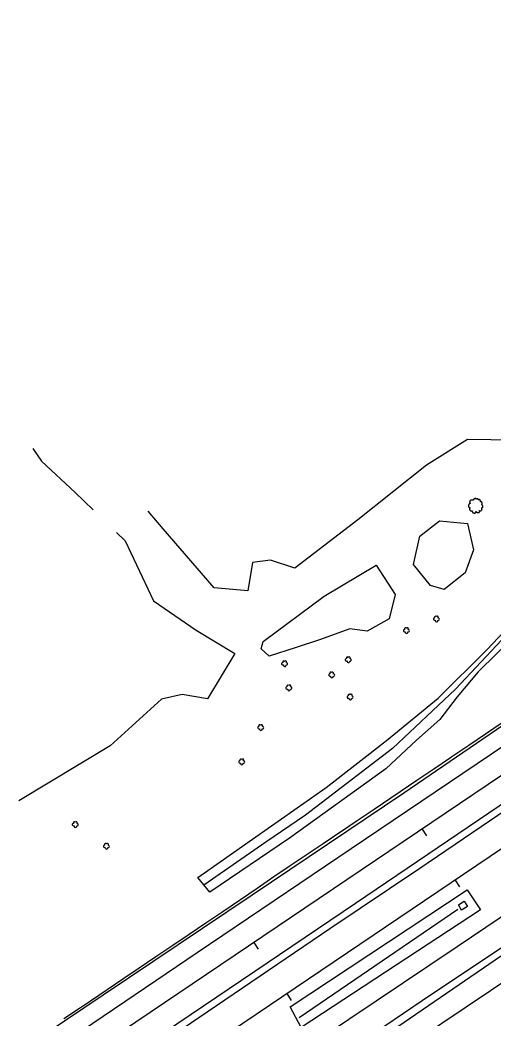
# Model space of a CAD drawing. Extents: x 1901471 to 1963503, y 756461 to 799997.
# Drawn here: x 1913504.7 to 1913737.8, y 762904.8 to 763396.8 of the extents above; entities that cross this region are included whole.
import ezdxf

# ---------------------------------------------------------------- set-up
doc = ezdxf.new("R2010")
doc.units = 0
for name, color, linetype in [('RD_DTM_BkLn1', 7, 'Continuous'), ('RD_EX_DR_ErosCtrl', 7, 'Continuous'), ('RD_EX_DR_Inlet', 7, 'Continuous'), ('RD_EX_Fence_Other', 7, 'Continuous'), ('RD_EX_H2O', 7, 'Continuous'), ('RD_EX_Road', 7, 'Continuous'), ('RD_EX_VEG', 7, 'Continuous'), ('RD_HC_Cl', 7, 'Continuous'), ('RD_HC_Data_Tic', 7, 'Continuous')]:
    doc.layers.add(name, color=color, linetype=linetype)

# ---------------------------------------------------------------- blocks, each defined once
blk = doc.blocks.new('T2')
at = {"layer": 'RD_EX_VEG'}
for points in [[(0.05, 7.21), (-0.25, 7.24), (-0.57, 7.14), (-0.82, 7.04), (-1.05, 6.96), (-1.27, 6.86), (-1.57, 6.69), (-1.8, 6.49), (-1.92, 6.24), (-1.97, 6.01), (-2.02, 5.74), (-2.02, 5.56), (-2.15, 5.54), (-2.3, 5.56), (-2.55, 5.64), (-2.8, 5.64), (-3.05, 5.64), (-3.4, 5.61), (-3.75, 5.61), (-4.02, 5.56), (-4.35, 5.51), (-4.72, 5.39), (-5.07, 5.26), (-5.37, 5.01), (-5.62, 4.54), (-5.75, 4.19), (-5.9, 3.94), (-5.75, 3.49), (-5.57, 3.14), (-5.55, 2.94), (-5.47, 2.52), (-5.37, 2.29), (-5.25, 2.09), (-5.32, 2.07), (-5.7, 2.02), (-6, 1.92), (-6.42, 1.69), (-6.64, 1.47), (-6.74, 1.14), (-6.77, 0.79), (-6.87, 0.59), (-6.94, 0.32), (-6.97, 0.24), (-7.02, -0.08), (-6.92, -0.53), (-6.89, -0.88), (-6.77, -1.11), (-6.62, -1.28), (-6.44, -1.53), (-6.05, -1.76), (-5.72, -1.86), (-5.52, -1.88), (-5.7, -2.38), (-5.75, -2.73), (-5.87, -3.13), (-5.87, -3.21), (-5.92, -3.68), (-5.77, -4.01), (-5.7, -4.38), (-5.52, -4.61), (-5.25, -4.91), (-4.92, -5.13), (-4.42, -5.26), (-4.02, -5.23), (-3.45, -5.06), (-3.2, -4.98), (-3.22, -5.16), (-3.2, -5.53), (-3.2, -5.96), (-3.05, -6.28), (-2.95, -6.56), (-2.8, -6.81), (-2.47, -7.03), (-2.07, -7.11), (-1.65, -7.26), (-1.2, -7.33), (-0.7, -7.36), (-0.1, -7.21), (0.18, -7.08), (0.28, -6.91), (0.48, -6.53), (0.43, -6.31), (0.45, -5.71), (0.55, -5.88), (0.73, -6.23), (1.23, -6.53), (1.63, -6.71), (2.1, -6.86), (2.4, -6.93), (2.88, -6.86), (3.25, -6.78), (3.63, -6.66), (3.93, -6.38), (4.1, -6.11), (4.15, -5.83), (4.23, -5.46), (4.28, -5.28)], [(4.28, -5.28), (4.2, -5.11), (4.15, -4.86), (4.23, -4.88), (4.4, -4.93), (4.68, -5.06), (4.9, -5.13), (5.23, -5.11), (5.5, -5.01), (5.95, -4.73), (6.22, -4.26), (6.5, -3.86), (6.57, -3.53), (6.52, -3.31), (6.5, -2.81), (6.3, -2.56), (6.25, -2.43), (6.15, -2.03), (6.22, -1.98), (6.5, -1.93), (6.87, -1.81), (7.15, -1.68), (7.37, -1.51), (7.45, -1.28), (7.42, -0.88), (7.47, -0.48), (7.4, -0.33), (7.3, -0.18), (7.22, 0.02), (7.07, 0.17), (6.97, 0.32), (6.87, 0.42), (6.75, 0.57), (6.57, 0.69), (6.42, 0.74), (6.37, 0.89), (6.52, 1.09), (6.57, 1.19), (6.6, 1.42), (6.82, 1.77), (6.87, 2.17), (6.82, 2.59), (6.77, 2.87), (6.62, 3.14), (6.42, 3.39), (6.3, 3.56), (6.12, 3.69), (5.8, 3.81), (5.55, 3.86), (5.2, 3.86), (5, 3.91), (5.03, 3.96), (5.03, 4.11), (5.03, 4.39), (4.95, 4.84), (4.8, 5.34), (4.8, 5.36), (4.7, 5.61), (4.48, 5.81), (4.3, 5.91), (4.1, 6.04), (3.85, 6.06), (3.55, 6.06), (3.28, 6.01), (3.08, 5.91), (2.9, 5.79), (2.83, 5.94), (2.73, 6.24), (2.68, 6.39), (2.53, 6.56), (2.3, 6.76), (1.85, 6.89), (1.23, 6.81), (0.93, 6.61), (0.78, 6.44), (0.73, 6.56), (0.53, 6.76), (0.43, 6.94), (0.25, 7.06), (0.1, 7.16), (0, 7.21)]]:
    blk.add_spline(points, degree=3, dxfattribs=at)
blk = doc.blocks.new('SB2')
at = {"layer": 'RD_EX_VEG'}
for centre, radius, start, end in [((-1.56, -0.16), 1.26, 96.45179, 294.73401), ((-0.72, 1.55), 1.08, 34.97629, 204.75602), ((1.05, 1.7), 0.995, 308.76261, 152.04674), ((1.84, -0.28), 1.22, 256.56668, 98.10463), ((0.25, -1.6), 1.32, 166.88266, 5.75893)]:
    blk.add_arc(centre, radius, start, end, dxfattribs=at)

msp = doc.modelspace()

# ---------------------------------------------------------------- linework, layer by layer
at = {"layer": 'RD_DTM_BkLn1'}
msp.add_lwpolyline([(1913526.29, 762904.54), (1913534.62, 762910.07), (1913539.41, 762913.26), (1913547.68, 762918.88), (1913555.94, 762924.51), (1913563.44, 762929.62), (1913571.73, 762935.21), (1913580.02, 762940.8), (1913588.06, 762946.23), (1913596.36, 762951.81), (1913604.65, 762957.39), (1913612.95, 762962.98), (1913613.31, 762963.22), (1913621.57, 762968.86), (1913629.83, 762974.5), (1913637.42, 762979.67), (1913645.73, 762985.24), (1913654.04, 762990.8), (1913662.35, 762996.36), (1913662.65, 762996.56), (1913670.92, 763002.18), (1913679.2, 763007.79), (1913687.47, 763013.41), (1913692.01, 763016.49), (1913700.3, 763022.08), (1913708.59, 763027.67), (1913716.88, 763033.26), (1913717.52, 763033.69), (1913725.8, 763039.3), (1913734.08, 763044.91), (1913742.35, 763050.52)], dxfattribs=at)
at = {"layer": 'RD_EX_DR_ErosCtrl'}
msp.add_lwpolyline([(1913749.03, 763093.71), (1913730.44, 763075.41), (1913720.18, 763063.22), (1913711.66, 763051.98), (1913700.04, 763041.72), (1913684.94, 763027.59), (1913637.5, 762993.41), (1913598.19, 762966.88), (1913592.38, 762974.04), (1913655.51, 763018.39), (1913685.33, 763041.62), (1913710.69, 763062.54), (1913734.9, 763086.55), (1913773.43, 763127.31)], dxfattribs=at)
msp.add_lwpolyline([(1913643.31, 762900.13), (1913637.81, 762910.29), (1913725.05, 762968.02), (1913731.68, 762958.14)], close=True, dxfattribs=at)
at = {"layer": 'RD_EX_DR_Inlet'}
msp.add_lwpolyline([(1913722.31, 762958.04), (1913720.75, 762960.66), (1913723.57, 762962.35), (1913725.14, 762959.74)], close=True, dxfattribs=at)
at = {"layer": 'RD_EX_Fence_Other'}
msp.add_lwpolyline([(1913441.32, 762752.52), (1913508.24, 762797.39), (1913600.43, 762859.7), (1913720.16, 762940.13), (1913839.19, 763020.47), (1913932.08, 763083.29), (1914038.04, 763155.01), (1914144.17, 763227.42), (1914263.37, 763307.41), (1914396.69, 763397.33), (1914450.06, 763433.1), (1914515.75, 763478.22), (1914569.27, 763513.74), (1914595.47, 763531.46), (1914615.04, 763544.38), (1914619.46, 763547.51), (1914659.51, 763574.92), (1914712.84, 763610.9), (1914765.44, 763646.24), (1914830.95, 763690.9)], dxfattribs=at)
at = {"layer": 'RD_EX_H2O'}
for points in [[(1914116.55, 763350.58), (1914095.89, 763343.7), (1914067.7, 763331), (1914021.43, 763303.24), (1913952.57, 763263.43), (1913889.95, 763225.02), (1913848.84, 763192.52), (1913812.04, 763164.22), (1913785.58, 763138.18), (1913757.17, 763107.3), (1913719.3, 763066.85), (1913688.31, 763037.69), (1913645.48, 763004.76), (1913625.9, 762991.42), (1913595.37, 762970.36)], [(1913642.33, 762905.07), (1913720.53, 762958.43)]]:
    msp.add_lwpolyline(points, dxfattribs=at)
at = {"layer": 'RD_EX_Road'}
for points in [[(1913444.87, 762805.16), (1913512.84, 762851.17), (1913571.4, 762890.47), (1913657.31, 762948.94), (1913701.75, 762978.74), (1913757.52, 763016.64), (1913841.35, 763072.67), (1913878.12, 763098.64), (1913938.24, 763138.81), (1914017.71, 763192.05), (1914057.62, 763218.54), (1914112, 763255.22), (1914149.64, 763280.32), (1914204.71, 763317.35), (1914236.95, 763339.84), (1914289.76, 763375.82), (1914321.65, 763397.96), (1914393.27, 763445.1), (1914400.07, 763449.98), (1914439.54, 763475.45), (1914527.01, 763535.15), (1914610.61, 763591.34), (1914698.82, 763651.23), (1914782.41, 763707.79)], [(1913405.49, 762708.35), (1913506.74, 762776.93), (1913591.44, 762833.83), (1913670.04, 762886.37), (1913750.9, 762941.71), (1913818, 762987.1), (1913899.9, 763042.26), (1913969.44, 763089.05), (1914068.6, 763156.06), (1914142.67, 763206.34), (1914220.74, 763258.88), (1914296.9, 763310.38), (1914367.66, 763358.4), (1914399.37, 763379.66), (1914429.94, 763400.16), (1914518.71, 763460.41), (1914607.47, 763519.93), (1914698.63, 763581.84), (1914788.32, 763642.46), (1914879.11, 763703.82)], [(1913461.78, 762750.7), (1913545.95, 762807.95), (1913646.68, 762875.31), (1913702.8, 762913.39), (1913781.57, 762966.1), (1913855.81, 763016.9), (1913937.37, 763071.89), (1914036.71, 763139.07), (1914120.54, 763195.62), (1914193.73, 763244.51), (1914261, 763290.43), (1914336.81, 763341.75), (1914399.55, 763384.28), (1914517.23, 763463.64), (1914595.29, 763515.96), (1914677.96, 763571.6), (1914758.98, 763627.05), (1914837.22, 763679.55)], [(1914680.36, 763671.06), (1914616.7, 763628.16), (1914542.88, 763578.24), (1914473.31, 763531.37), (1914427.17, 763499.9), (1914399.72, 763481.87), (1914378.64, 763467.58), (1914326.35, 763432.46), (1914283.31, 763403.18), (1914214.3, 763356.74), (1914149.81, 763312.91), (1914100.67, 763279.62), (1914055.36, 763249.21), (1913984.6, 763201.55), (1913915.94, 763155.28), (1913840.48, 763104.65), (1913750.73, 763044.09), (1913667.95, 762988.24), (1913591.96, 762936.91), (1913515.11, 762884.89), (1913452.89, 762843.07)], [(1914645.12, 763658.15), (1914556.17, 763597.34), (1914467.96, 763537.83), (1914399.69, 763491.85), (1914381.34, 763479.54), (1914349.35, 763458.36), (1914276.88, 763408.88), (1914205.67, 763360.88), (1914132.74, 763313.04), (1914075.18, 763274.07), (1914002.56, 763224.74), (1913934.64, 763178.7), (1913848.69, 763119.97), (1913778.42, 763073.46), (1913693.83, 763015.58), (1913619.08, 762965.38), (1913545.79, 762916.16), (1913431.22, 762839.21)], [(1913499.77, 762846.46), (1913589, 762906.68), (1913670.04, 762961.49), (1913751.07, 763016.29), (1913841.7, 763077.38), (1913965.95, 763161.12), (1914122.63, 763266.38), (1914270.76, 763366.59), (1914399.9, 763453.55), (1914493.05, 763516.6), (1914562.07, 763563.02), (1914627.58, 763607.58), (1914704.35, 763659.35)]]:
    msp.add_lwpolyline(points, dxfattribs=at)
at = {"layer": 'RD_EX_VEG'}
for points in [[(1913748.14, 763189.63), (1913725.22, 763189.93), (1913705.01, 763177.27), (1913671.23, 763150.43), (1913640.17, 763126.6), (1913628.1, 763130.52), (1913619.36, 763129.31), (1913616.95, 763115.44), (1913600.36, 763116.95), (1913575.33, 763145.9), (1913567.9, 763154.64)], [(1913511.09, 763185.56), (1913515.31, 763179.23), (1913531.9, 763163.85), (1913540.74, 763155.32)], [(1913552.27, 763144.22), (1913556.63, 763140.02), (1913570.5, 763110.46), (1913591.61, 763095.99), (1913610.61, 763084.53), (1913597.04, 763062.21), (1913584.68, 763064.32), (1913574.42, 763061.91), (1913549.09, 763038.99), (1913504.15, 763011.84)]]:
    msp.add_lwpolyline(points, dxfattribs=at)
for points in [[(1913706.93, 763118.09), (1913698.68, 763128.41), (1913701.69, 763142.28), (1913711.34, 763149.82), (1913725.22, 763148.62), (1913728.23, 763135.65), (1913724.01, 763124.19), (1913713.76, 763116.04)], [(1913624.49, 763090.41), (1913654.65, 763112.73), (1913680.28, 763128.11), (1913689.63, 763113.63), (1913686.61, 763101.57), (1913675.76, 763095.54), (1913667.31, 763096.74), (1913652.23, 763091.31), (1913640.77, 763087.39), (1913627.5, 763083.17), (1913623.58, 763086.79)]]:
    msp.add_lwpolyline(points, close=True, dxfattribs=at)
at = {"layer": 'RD_HC_Cl'}
for p, q in [((1916236.55, 764707.58), (1911792.37, 761708.94)), ((1916252.38, 764682.06), (1911757.65, 761649.35)), ((1916195.77, 764578.09), (1911854.45, 761647.95))]:
    msp.add_line(p, q, dxfattribs=at)
at = {"layer": 'RD_HC_Data_Tic'}
for p, q in [((1913702.81, 762997.98), (1913705.05, 762994.66)), ((1913719.08, 762972.78), (1913721.32, 762969.46)), ((1913619.91, 762942.05), (1913622.15, 762938.73)), ((1913636.18, 762916.84), (1913638.42, 762913.53))]:
    msp.add_line(p, q, dxfattribs=at)

# ---------------------------------------------------------------- block references
at = {"layer": 'RD_EX_VEG'}
for name, p, xscale, yscale in [('T2', (1913729.14, 763157.36), 0.4921259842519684, 0.4921259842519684), ('SB2', (1913709.84, 763101.57), 0.5019685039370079, 0.5019685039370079), ('SB2', (1913695.06, 763095.84), 0.5019685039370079, 0.5019685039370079), ('SB2', (1913666.41, 763081.51), 0.5019685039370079, 0.5019685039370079), ('SB2', (1913635.04, 763079.55), 0.5019685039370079, 0.5019685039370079), ('SB2', (1913658.26, 763073.97), 0.5019685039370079, 0.5019685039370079), ('SB2', (1913637.15, 763067.64), 0.5019685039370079, 0.5019685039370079), ('SB2', (1913667.31, 763063.11), 0.5019685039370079, 0.5019685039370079), ('SB2', (1913623.28, 763048.03), 0.5019685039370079, 0.5019685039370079), ('SB2', (1913613.93, 763031.14), 0.5019685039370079, 0.5019685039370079), ('SB2', (1913531.9, 763000.23), 0.5019685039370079, 0.5019685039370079), ('SB2', (1913547.28, 762989.52), 0.5019685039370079, 0.5019685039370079)]:
    msp.add_blockref(name, p, dxfattribs=dict(at, xscale=xscale, yscale=yscale))

doc.saveas('drawing.dxf')
